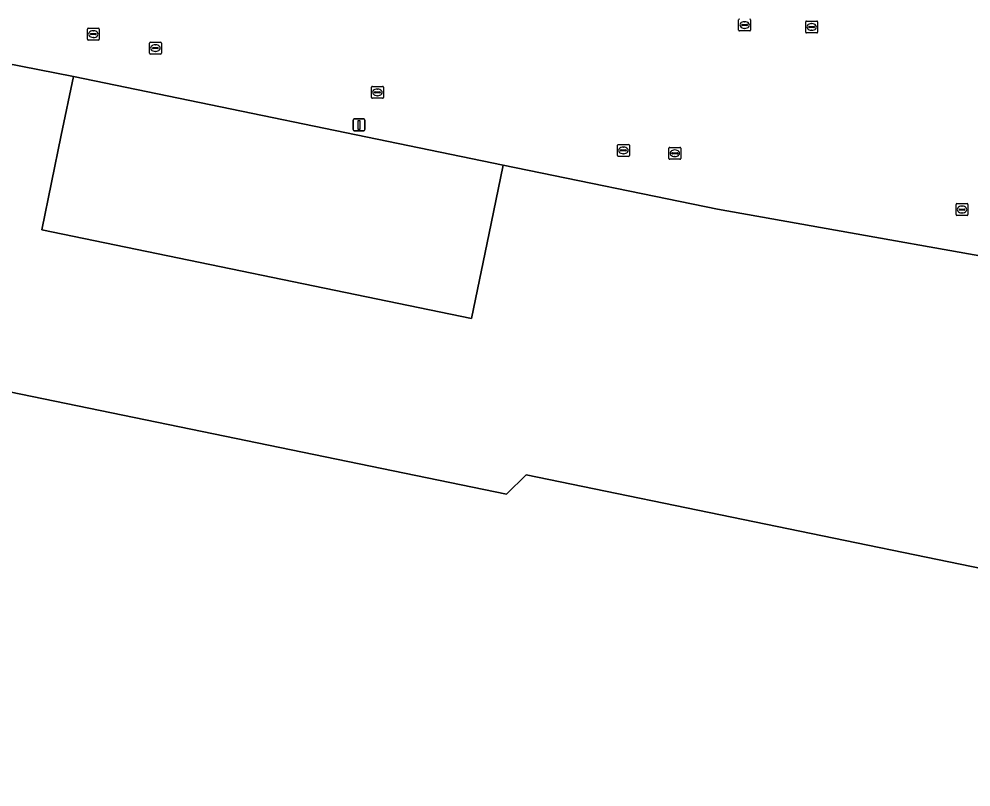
# Model space of a CAD drawing. Extents: x 157692 to 159674, y 381452 to 383291.
# Drawn here: x 158848.6 to 158928.4, y 382799.1 to 382863.5 of the extents above; entities that cross this region are included whole.
import ezdxf

# ---------------------------------------------------------------- set-up
doc = ezdxf.new("R2010")
doc.units = 0
for name, color, linetype in [('IMGEO_Kademuur', 7, 'Continuous'), ('IMGEO_Kolk', 7, 'Continuous'), ('IMGEO_Lichtmast', 7, 'Continuous'), ('IMGEO_Pand', 7, 'Continuous'), ('IMGEO_Rijbaan_lokaal_open', 7, 'Continuous'), ('IMGEO_Rioolput', 7, 'Continuous'), ('IMGEO_Terreindeel_open', 7, 'Continuous'), ('IMGEO_Waterloop', 7, 'Continuous')]:
    doc.layers.add(name, color=color, linetype=linetype)

msp = doc.modelspace()

# ---------------------------------------------------------------- linework, layer by layer
at = {"layer": 'IMGEO_Kademuur'}
msp.add_lwpolyline([(159081.738, 382786.108), (158971.559, 382808.727), (158891.125, 382825.279), (158889.455, 382823.657), (158714.041, 382859.777), (158698.558, 382862.688), (158698.381, 382861.8), (158697.19, 382855.841), (158679.569, 382859.717), (158677.661, 382860.108), (158670.723, 382861.53), (158668.832, 382861.918), (158667.38, 382862.293), (158665.511, 382861.642), (158662.446, 382860.748), (158661.871, 382860.662), (158660.585, 382860.422), (158659.568, 382860.432), (158658.719, 382860.474), (158657.835, 382860.627), (158656.023, 382861.029), (158652.412, 382861.772)], dxfattribs=at)
at = {"layer": 'IMGEO_Kolk'}
for p, q in [((158908.947, 382862.595), (158908.947, 382863.447)), ((158909.435, 382863.301), (158909.46, 382863.301)), ((158909.948, 382863.447), (158909.948, 382862.595)), ((158854.289, 382861.831), (158854.289, 382862.683)), ((158854.364, 382862.757), (158855.216, 382862.757)), ((158854.777, 382862.537), (158854.802, 382862.537)), ((158855.29, 382862.683), (158855.29, 382861.831)), ((158909.874, 382862.521), (158909.022, 382862.521)), ((158909.206, 382863.015), (158909.206, 382863.027)), ((158909.644, 382862.978), (158909.246, 382862.978)), ((158909.249, 382863.064), (158909.647, 382863.064)), ((158909.458, 382862.741), (158909.433, 382862.741)), ((158909.69, 382863.027), (158909.69, 382863.015)), ((158855.216, 382861.757), (158854.364, 382861.757)), ((158854.548, 382862.251), (158854.548, 382862.263)), ((158854.986, 382862.214), (158854.588, 382862.214)), ((158854.591, 382862.3), (158854.989, 382862.3)), ((158854.8, 382861.977), (158854.775, 382861.977)), ((158855.032, 382862.263), (158855.032, 382862.251)), ((158878.132, 382856.945), (158878.132, 382857.797)), ((158878.207, 382857.871), (158879.059, 382857.871)), ((158879.133, 382857.797), (158879.133, 382856.945)), ((158878.391, 382857.365), (158878.391, 382857.377)), ((158878.829, 382857.328), (158878.431, 382857.328)), ((158878.434, 382857.414), (158878.832, 382857.414)), ((158878.643, 382857.091), (158878.618, 382857.091)), ((158878.62, 382857.651), (158878.645, 382857.651)), ((158878.875, 382857.377), (158878.875, 382857.365)), ((158879.059, 382856.871), (158878.207, 382856.871)), ((158903.089, 382851.83), (158903.089, 382852.682)), ((158903.164, 382852.756), (158904.016, 382852.756)), ((158903.348, 382852.25), (158903.348, 382852.262)), ((158903.786, 382852.213), (158903.388, 382852.213)), ((158903.391, 382852.299), (158903.789, 382852.299)), ((158903.577, 382852.536), (158903.602, 382852.536)), ((158903.832, 382852.262), (158903.832, 382852.25)), ((158904.09, 382852.682), (158904.09, 382851.83)), ((158904.016, 382851.756), (158903.164, 382851.756)), ((158903.6, 382851.976), (158903.575, 382851.976)), ((158927.188, 382847.114), (158927.188, 382847.966)), ((158927.263, 382848.04), (158928.115, 382848.04)), ((158927.447, 382847.534), (158927.447, 382847.546)), ((158927.885, 382847.497), (158927.487, 382847.497)), ((158927.49, 382847.583), (158927.888, 382847.583)), ((158927.676, 382847.82), (158927.701, 382847.82)), ((158927.931, 382847.546), (158927.931, 382847.534)), ((158928.189, 382847.966), (158928.189, 382847.114)), ((158928.115, 382847.04), (158927.263, 382847.04)), ((158927.699, 382847.26), (158927.674, 382847.26))]:
    msp.add_line(p, q, dxfattribs=at)
for points in [[(158908.947, 382862.595), (158908.947, 382863.447)], [(158909.948, 382863.447), (158909.948, 382862.595)], [(158854.289, 382861.831), (158854.289, 382862.683)], [(158854.364, 382862.757), (158855.216, 382862.757)], [(158855.29, 382862.683), (158855.29, 382861.831)], [(158909.874, 382862.521), (158909.022, 382862.521)], [(158855.216, 382861.757), (158854.364, 382861.757)], [(158878.132, 382856.945), (158878.132, 382857.797)], [(158878.207, 382857.871), (158879.059, 382857.871)], [(158879.133, 382857.797), (158879.133, 382856.945)], [(158879.059, 382856.871), (158878.207, 382856.871)], [(158903.089, 382851.83), (158903.089, 382852.682)], [(158903.164, 382852.756), (158904.016, 382852.756)], [(158904.09, 382852.682), (158904.09, 382851.83)], [(158904.016, 382851.756), (158903.164, 382851.756)], [(158927.188, 382847.114), (158927.188, 382847.966)], [(158927.263, 382848.04), (158928.115, 382848.04)], [(158928.189, 382847.966), (158928.189, 382847.114)], [(158928.115, 382847.04), (158927.263, 382847.04)]]:
    msp.add_lwpolyline(points, dxfattribs=at)
for centre, radius, start, end in [((158909.024, 382863.445), 0.0765, 91.55205, 178.44795), ((158909.024, 382863.445), 0.0765, 91.55205, 178.44795), ((158909.872, 382863.445), 0.0765, 1.55205, 88.44795), ((158909.872, 382863.445), 0.0765, 1.55205, 88.44795), ((158854.366, 382862.681), 0.0765, 91.55205, 178.44795), ((158854.366, 382862.681), 0.0765, 91.55205, 178.44795), ((158855.214, 382862.681), 0.0765, 1.55205, 88.44795), ((158855.214, 382862.681), 0.0765, 1.55205, 88.44795), ((158909.024, 382862.597), 0.0765, 181.55205, 268.44795), ((158909.024, 382862.597), 0.0765, 181.55205, 268.44795), ((158909.246, 382863.024), 0.0403, 85.87752, 175.75265), ((158909.243, 382863.014), 0.0366, 178.93798, 274.71019), ((158909.647, 382863.021), 0.043, 264.86636, 352.45326), ((158909.651, 382863.026), 0.0386, 1.73085, 96.63898), ((158909.872, 382862.597), 0.0765, 271.55205, 358.44795), ((158909.872, 382862.597), 0.0765, 271.55205, 358.44795), ((158854.366, 382861.833), 0.0765, 181.55205, 268.44795), ((158854.366, 382861.833), 0.0765, 181.55205, 268.44795), ((158854.588, 382862.26), 0.0403, 85.87752, 175.75265), ((158854.585, 382862.25), 0.0366, 178.93798, 274.71019), ((158854.989, 382862.257), 0.043, 264.86636, 352.45326), ((158854.993, 382862.262), 0.0386, 1.73085, 96.63898), ((158855.214, 382861.833), 0.0765, 271.55205, 358.44795), ((158855.214, 382861.833), 0.0765, 271.55205, 358.44795), ((158878.209, 382857.795), 0.0765, 91.55205, 178.44795), ((158878.209, 382857.795), 0.0765, 91.55205, 178.44795), ((158879.057, 382857.795), 0.0765, 1.55205, 88.44795), ((158879.057, 382857.795), 0.0765, 1.55205, 88.44795), ((158878.209, 382856.947), 0.0765, 181.55205, 268.44795), ((158878.209, 382856.947), 0.0765, 181.55205, 268.44795), ((158878.431, 382857.374), 0.0403, 85.87752, 175.75265), ((158878.428, 382857.364), 0.0366, 178.93798, 274.71019), ((158878.832, 382857.371), 0.043, 264.86636, 352.45326), ((158878.836, 382857.376), 0.0386, 1.73085, 96.63898), ((158879.057, 382856.947), 0.0765, 271.55205, 358.44795), ((158879.057, 382856.947), 0.0765, 271.55205, 358.44795), ((158903.166, 382852.68), 0.0765, 91.55205, 178.44795), ((158903.166, 382852.68), 0.0765, 91.55205, 178.44795), ((158903.388, 382852.259), 0.0403, 85.87752, 175.75265), ((158903.385, 382852.249), 0.0366, 178.93798, 274.71019), ((158903.789, 382852.256), 0.043, 264.86636, 352.45326), ((158903.793, 382852.261), 0.0386, 1.73085, 96.63898), ((158904.014, 382852.68), 0.0765, 1.55205, 88.44795), ((158904.014, 382852.68), 0.0765, 1.55205, 88.44795), ((158903.166, 382851.832), 0.0765, 181.55205, 268.44795), ((158903.166, 382851.832), 0.0765, 181.55205, 268.44795), ((158904.014, 382851.832), 0.0765, 271.55205, 358.44795), ((158904.014, 382851.832), 0.0765, 271.55205, 358.44795), ((158927.265, 382847.964), 0.0765, 91.55205, 178.44795), ((158927.265, 382847.964), 0.0765, 91.55205, 178.44795), ((158927.487, 382847.543), 0.0403, 85.87752, 175.75265), ((158927.484, 382847.533), 0.0366, 178.93798, 274.71019), ((158927.888, 382847.54), 0.043, 264.86636, 352.45326), ((158927.892, 382847.545), 0.0386, 1.73085, 96.63898), ((158928.113, 382847.964), 0.0765, 1.55205, 88.44795), ((158928.113, 382847.964), 0.0765, 1.55205, 88.44795), ((158927.265, 382847.116), 0.0765, 181.55205, 268.44795), ((158927.265, 382847.116), 0.0765, 181.55205, 268.44795), ((158928.113, 382847.116), 0.0765, 271.55205, 358.44795), ((158928.113, 382847.116), 0.0765, 271.55205, 358.44795)]:
    msp.add_arc(centre, radius, start, end, dxfattribs=at)
for centre, major_axis, ratio, start_param, end_param in [((158909.434, 382863.021), (-0.387, 0.002), 0.722429, 4.712389, 7.853982), ((158909.459, 382863.021), (-0.39, 0.002), 0.717154, 1.570796, 4.712389), ((158854.776, 382862.257), (-0.387, 0.002), 0.722429, 4.712389, 7.853982), ((158854.801, 382862.257), (-0.39, 0.002), 0.717154, 1.570796, 4.712389), ((158878.619, 382857.371), (-0.387, 0.002), 0.722429, 4.712389, 7.853982), ((158878.644, 382857.371), (-0.39, 0.002), 0.717154, 1.570796, 4.712389), ((158903.576, 382852.256), (-0.387, 0.002), 0.722429, 4.712389, 7.853982), ((158903.601, 382852.256), (-0.39, 0.002), 0.717154, 1.570796, 4.712389), ((158927.675, 382847.54), (-0.387, 0.002), 0.722429, 4.712389, 7.853982), ((158927.7, 382847.54), (-0.39, 0.002), 0.717154, 1.570796, 4.712389)]:
    msp.add_ellipse(centre, major_axis=major_axis, ratio=ratio, start_param=start_param, end_param=end_param, dxfattribs=at)
at = {"layer": 'IMGEO_Lichtmast'}
for p, q in [((158876.592, 382854.242), (158876.592, 382855.042)), ((158876.592, 382855.042), (158876.592, 382854.242)), ((158876.692, 382855.142), (158877.482, 382855.142)), ((158877.482, 382855.142), (158876.692, 382855.142)), ((158877.582, 382855.042), (158877.582, 382854.242)), ((158877.582, 382854.242), (158877.582, 382855.042)), ((158877.482, 382854.142), (158876.692, 382854.142)), ((158876.692, 382854.142), (158877.482, 382854.142))]:
    msp.add_line(p, q, dxfattribs=at)
msp.add_lwpolyline([(158877.012, 382855.017), (158877.162, 382855.017), (158877.162, 382854.267), (158877.012, 382854.267), (158877.012, 382855.017)], dxfattribs=at)
for centre, start, end in [((158876.692, 382855.042), 90, 180), ((158876.692, 382855.042), 90, 180), ((158877.482, 382855.042), 0, 90), ((158877.482, 382855.042), 360, 90), ((158876.692, 382854.242), 180, 270), ((158876.692, 382854.242), 180, 270), ((158877.482, 382854.242), 270, 0), ((158877.482, 382854.242), 270, 0)]:
    msp.add_arc(centre, 0.1, start, end, dxfattribs=at)
at = {"layer": 'IMGEO_Pand'}
msp.add_lwpolyline([(158853.12, 382858.704), (158852.104, 382853.782), (158850.465, 382845.844), (158886.523, 382838.399), (158888.168, 382846.363), (158889.179, 382851.259)], close=True, dxfattribs=at)
at = {"layer": 'IMGEO_Rijbaan_lokaal_open'}
msp.add_lwpolyline([(158757.014, 382879.582), (158758.484, 382887.436), (158773.506, 382884.373), (158771.883, 382876.456), (158768.508, 382877.178), (158768.089, 382875.397), (158853.12, 382858.704), (158889.179, 382851.259), (158907.159, 382847.581), (158939.868, 382841.756), (158938.059, 382833.001), (158939.442, 382832.694), (158947.618, 382830.919), (158948.239, 382831.158), (158961.722, 382828.07), (158963.542, 382826.975), (158975.573, 382817.805), (158976.384, 382817.252)], dxfattribs=at)
at = {"layer": 'IMGEO_Rioolput'}
for p, q in [((158914.571, 382862.429), (158914.571, 382863.281)), ((158914.646, 382863.355), (158915.498, 382863.355)), ((158915.572, 382863.281), (158915.572, 382862.429)), ((158914.83, 382862.849), (158914.83, 382862.861)), ((158915.268, 382862.812), (158914.87, 382862.812)), ((158914.873, 382862.898), (158915.271, 382862.898)), ((158915.082, 382862.575), (158915.057, 382862.575)), ((158915.059, 382863.135), (158915.084, 382863.135)), ((158915.314, 382862.861), (158915.314, 382862.849)), ((158915.498, 382862.355), (158914.646, 382862.355)), ((158859.5, 382860.659), (158859.5, 382861.511)), ((158859.575, 382861.585), (158860.427, 382861.585)), ((158859.759, 382861.079), (158859.759, 382861.091)), ((158860.197, 382861.042), (158859.799, 382861.042)), ((158859.802, 382861.128), (158860.2, 382861.128)), ((158859.988, 382861.365), (158860.013, 382861.365)), ((158860.243, 382861.091), (158860.243, 382861.079)), ((158860.501, 382861.511), (158860.501, 382860.659)), ((158860.427, 382860.585), (158859.575, 382860.585)), ((158860.011, 382860.805), (158859.986, 382860.805)), ((158898.773, 382852.075), (158898.773, 382852.927)), ((158898.848, 382853.001), (158899.7, 382853.001)), ((158899.774, 382852.927), (158899.774, 382852.075)), ((158899.032, 382852.495), (158899.032, 382852.507)), ((158899.47, 382852.458), (158899.072, 382852.458)), ((158899.075, 382852.544), (158899.473, 382852.544)), ((158899.284, 382852.221), (158899.259, 382852.221)), ((158899.261, 382852.781), (158899.286, 382852.781)), ((158899.516, 382852.507), (158899.516, 382852.495)), ((158899.7, 382852.001), (158898.848, 382852.001))]:
    msp.add_line(p, q, dxfattribs=at)
for points in [[(158914.571, 382862.429), (158914.571, 382863.281)], [(158914.646, 382863.355), (158915.498, 382863.355)], [(158915.572, 382863.281), (158915.572, 382862.429)], [(158915.498, 382862.355), (158914.646, 382862.355)], [(158859.5, 382860.659), (158859.5, 382861.511)], [(158859.575, 382861.585), (158860.427, 382861.585)], [(158860.501, 382861.511), (158860.501, 382860.659)], [(158860.427, 382860.585), (158859.575, 382860.585)], [(158898.773, 382852.075), (158898.773, 382852.927)], [(158898.848, 382853.001), (158899.7, 382853.001)], [(158899.774, 382852.927), (158899.774, 382852.075)], [(158899.7, 382852.001), (158898.848, 382852.001)]]:
    msp.add_lwpolyline(points, dxfattribs=at)
for centre, radius, start, end in [((158914.648, 382863.279), 0.0765, 91.55205, 178.44795), ((158914.648, 382863.279), 0.0765, 91.55205, 178.44795), ((158915.496, 382863.279), 0.0765, 1.55205, 88.44795), ((158915.496, 382863.279), 0.0765, 1.55205, 88.44795), ((158914.87, 382862.858), 0.0403, 85.87752, 175.75265), ((158914.867, 382862.848), 0.0366, 178.93798, 274.71019), ((158915.271, 382862.855), 0.043, 264.86636, 352.45326), ((158915.275, 382862.86), 0.0386, 1.73085, 96.63898), ((158914.648, 382862.431), 0.0765, 181.55205, 268.44795), ((158914.648, 382862.431), 0.0765, 181.55205, 268.44795), ((158915.496, 382862.431), 0.0765, 271.55205, 358.44795), ((158915.496, 382862.431), 0.0765, 271.55205, 358.44795), ((158859.577, 382861.509), 0.0765, 91.55205, 178.44795), ((158859.577, 382861.509), 0.0765, 91.55205, 178.44795), ((158859.799, 382861.088), 0.0403, 85.87752, 175.75265), ((158859.796, 382861.078), 0.0366, 178.93798, 274.71019), ((158860.2, 382861.085), 0.043, 264.86636, 352.45326), ((158860.204, 382861.09), 0.0386, 1.73085, 96.63898), ((158860.425, 382861.509), 0.0765, 1.55205, 88.44795), ((158860.425, 382861.509), 0.0765, 1.55205, 88.44795), ((158859.577, 382860.661), 0.0765, 181.55205, 268.44795), ((158859.577, 382860.661), 0.0765, 181.55205, 268.44795), ((158860.425, 382860.661), 0.0765, 271.55205, 358.44795), ((158860.425, 382860.661), 0.0765, 271.55205, 358.44795), ((158898.85, 382852.925), 0.0765, 91.55205, 178.44795), ((158898.85, 382852.925), 0.0765, 91.55205, 178.44795), ((158899.698, 382852.925), 0.0765, 1.55205, 88.44795), ((158899.698, 382852.925), 0.0765, 1.55205, 88.44795), ((158899.072, 382852.504), 0.0403, 85.87752, 175.75265), ((158899.069, 382852.494), 0.0366, 178.93798, 274.71019), ((158899.473, 382852.501), 0.043, 264.86636, 352.45326), ((158899.477, 382852.506), 0.0386, 1.73085, 96.63898), ((158898.85, 382852.077), 0.0765, 181.55205, 268.44795), ((158898.85, 382852.077), 0.0765, 181.55205, 268.44795), ((158899.698, 382852.077), 0.0765, 271.55205, 358.44795), ((158899.698, 382852.077), 0.0765, 271.55205, 358.44795)]:
    msp.add_arc(centre, radius, start, end, dxfattribs=at)
for centre, major_axis, ratio, start_param, end_param in [((158915.058, 382862.855), (-0.387, 0.002), 0.722429, 4.712389, 7.853982), ((158915.083, 382862.855), (-0.39, 0.002), 0.717154, 1.570796, 4.712389), ((158859.987, 382861.085), (-0.387, 0.002), 0.722429, 4.712389, 7.853982), ((158860.012, 382861.085), (-0.39, 0.002), 0.717154, 1.570796, 4.712389), ((158899.26, 382852.501), (-0.387, 0.002), 0.722429, 4.712389, 7.853982), ((158899.285, 382852.501), (-0.39, 0.002), 0.717154, 1.570796, 4.712389)]:
    msp.add_ellipse(centre, major_axis=major_axis, ratio=ratio, start_param=start_param, end_param=end_param, dxfattribs=at)
at = {"layer": 'IMGEO_Terreindeel_open'}
for points in [[(158853.12, 382858.704), (158768.089, 382875.397), (158767.075, 382875.596), (158756.108, 382877.948)], [(158714.041, 382859.777), (158889.455, 382823.657), (158891.125, 382825.279), (158971.559, 382808.727), (158972.032, 382811.376), (158953.44, 382825.756), (158947.381, 382827.011), (158948.239, 382831.158), (158947.618, 382830.919), (158939.442, 382832.694), (158938.059, 382833.001), (158939.868, 382841.756), (158907.159, 382847.581), (158889.179, 382851.259), (158888.168, 382846.363), (158886.523, 382838.399), (158850.465, 382845.844), (158852.104, 382853.782), (158853.12, 382858.704)]]:
    msp.add_lwpolyline(points, dxfattribs=at)
at = {"layer": 'IMGEO_Waterloop'}
msp.add_lwpolyline([(159081.738, 382786.108), (158971.559, 382808.727), (158891.125, 382825.279), (158889.455, 382823.657), (158714.041, 382859.777)], dxfattribs=at)

doc.saveas('drawing.dxf')
